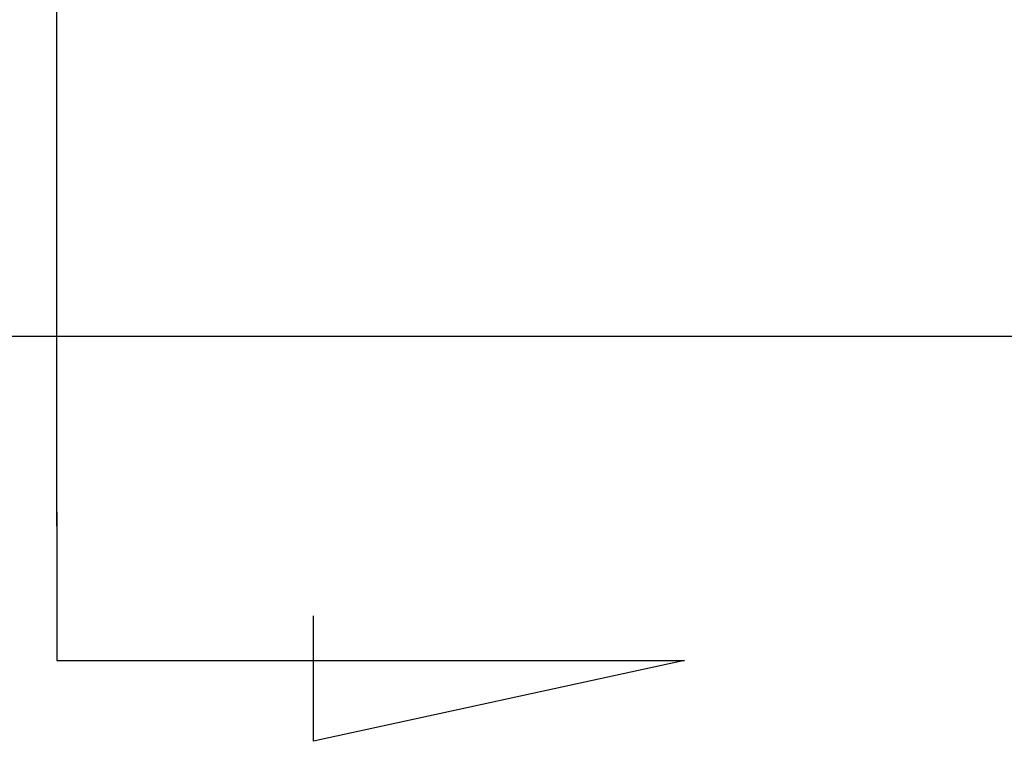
# Model space of a CAD drawing. Header units: millimetres. Extents: x -227 to 3135, y -1502 to 860.
# Tile 481 of 582: x 1241 to 1259, y -723 to -710. Entities that reach past the tile are written whole.
import ezdxf

# ---------------------------------------------------------------- set-up
doc = ezdxf.new("R2010")
doc.units = ezdxf.units.MM
doc.layers.add('2', color=7, linetype='CONTINUOUS', true_color=0xffffff)

msp = doc.modelspace()

# ---------------------------------------------------------------- linework, layer by layer
at = {"layer": '2'}
for p, q in [((1241.815, -718.75), (1241.815, -675.63)), ((1241.815, -718.5), (1241.815, -721.136)), ((1246.376, -722.57), (1246.376, -720.341)), ((1241.815, -721.136), (1252.963, -721.136)), ((1252.963, -721.136), (1246.376, -722.57))]:
    msp.add_line(p, q, dxfattribs=at)
at = {"layer": '2', "linetype": 'Continuous'}
msp.add_line((1443.514, -715.384), (1236.352, -715.384), dxfattribs=at)

doc.saveas('drawing.dxf')
